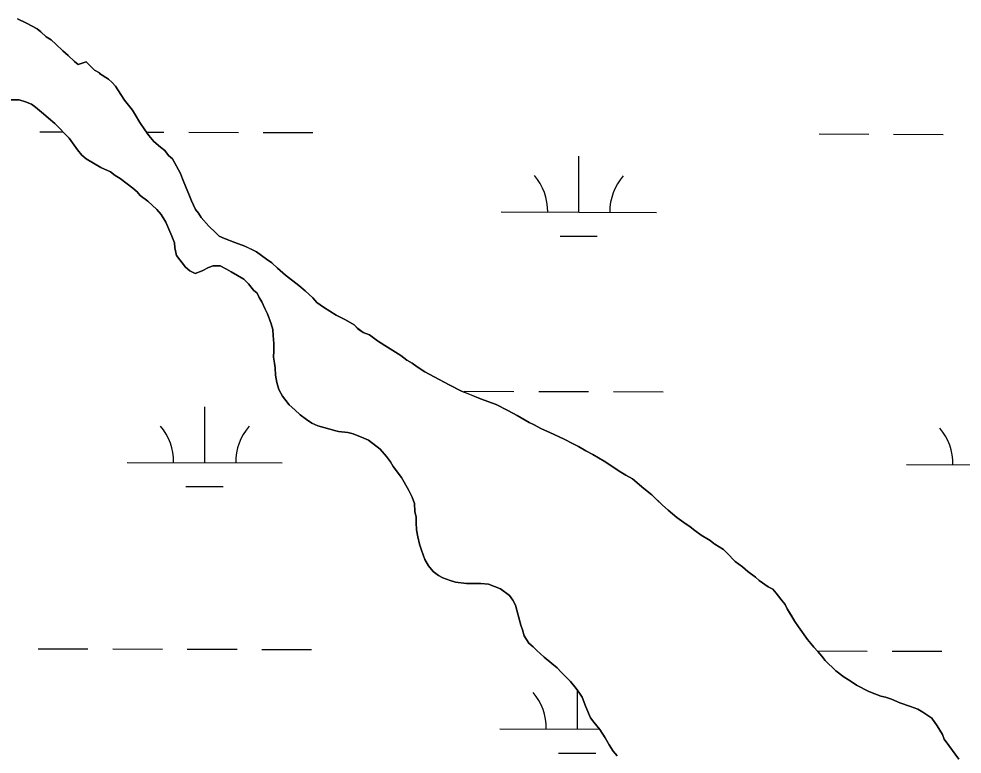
# Model space of a CAD drawing. Extents: x 3161514 to 3199414, y 831166 to 856601.
# Drawn here: x 3194174 to 3194781, y 849399 to 849873 of the extents above; entities that cross this region are included whole.
import ezdxf

# ---------------------------------------------------------------- set-up
doc = ezdxf.new("R2010")
doc.units = 0
for name, color, linetype in [('V-SITE-VEGE', 7, 'Continuous'), ('V-TOPO-SHOR', 7, 'Continuous'), ('V-WETL-SWMP', 7, 'Continuous')]:
    doc.layers.add(name, color=color, linetype=linetype)

msp = doc.modelspace()

# ---------------------------------------------------------------- linework, layer by layer
at = {"layer": 'V-SITE-VEGE'}
for points in [[(3194172.92, 849872.59), (3194178.72, 849869.9), (3194185.55, 849866.19), (3194187.95, 849864.16)], [(3194187.95, 849864.16), (3194191.37, 849861.11), (3194194.45, 849859.09), (3194197.53, 849856.38), (3194201.98, 849851.98), (3194205.4, 849848.93), (3194209.51, 849845.21), (3194211.91, 849843.18), (3194217.01, 849844.91), (3194222.49, 849839.49), (3194225.56, 849837.81), (3194225.56, 849837.46), (3194231.38, 849833.75), (3194233.77, 849831.72), (3194235.83, 849829.35), (3194239.26, 849823.92), (3194241.67, 849820.19), (3194246.81, 849813.74), (3194248.88, 849810.69), (3194251.63, 849805.94), (3194254.72, 849801.19), (3194257.46, 849797.45), (3194260.55, 849793.73), (3194265, 849790), (3194267.73, 849787.98), (3194270.14, 849784.58), (3194272.54, 849782.55), (3194275.29, 849777.8), (3194277.7, 849773.05), (3194279.08, 849769.65), (3194281.5, 849763.87), (3194283.22, 849759.79), (3194284.95, 849755.38), (3194287.37, 849749.94), (3194289.42, 849747.57), (3194291.14, 849744.85), (3194295.94, 849739.09), (3194300.39, 849735.03), (3194302.79, 849732.66), (3194306.2, 849731.32), (3194312.69, 849728.63), (3194319.18, 849726.28), (3194321.91, 849724.93), (3194326.69, 849722.57), (3194333.19, 849717.84), (3194336.6, 849715.48), (3194340.37, 849712.09), (3194345.5, 849707.69), (3194354.06, 849700.93), (3194358.16, 849697.55), (3194362.96, 849693.15), (3194365.7, 849690.1), (3194369.8, 849687.06), (3194378, 849681.99), (3194384.15, 849678.96), (3194389.62, 849675.59), (3194392.02, 849673.21), (3194395.44, 849670.85), (3194399.54, 849669.17), (3194404.66, 849665.45), (3194409.45, 849662.41), (3194419.71, 849656), (3194423.47, 849652.96), (3194426.89, 849650.93), (3194430.31, 849648.57), (3194435.09, 849645.53), (3194444.32, 849640.47), (3194450.81, 849637.1), (3194458.66, 849633.06), (3194462.76, 849631.38), (3194470.95, 849628.02), (3194481.19, 849624.33), (3194488.71, 849620.63), (3194494.51, 849617.25), (3194502.37, 849612.87), (3194505.1, 849611.53), (3194510.23, 849608.83), (3194515.69, 849606.47), (3194524.91, 849602.1), (3194530.72, 849599.07), (3194534.14, 849597.38), (3194538.92, 849594.69), (3194543.36, 849592.33), (3194550.54, 849587.94), (3194553.61, 849585.92), (3194557.03, 849583.55), (3194561.48, 849580.85), (3194564.55, 849578.82), (3194568.99, 849576.46), (3194576.18, 849570.38), (3194581.31, 849566.32), (3194584.4, 849563.27), (3194588.16, 849559.54), (3194591.93, 849556.5), (3194597.4, 849551.76), (3194601.85, 849548.38), (3194605.95, 849545.68), (3194609.03, 849543.31), (3194613.13, 849540.27), (3194618.94, 849536.9), (3194621.34, 849534.87)], [(3194232.73, 849774.16), (3194226.59, 849776.84), (3194217.02, 849782.58), (3194214.28, 849784.95), (3194211.54, 849788.34), (3194206.04, 849795.8), (3194203.65, 849798.17), (3194199.54, 849802.58), (3194196.79, 849805.29), (3194192.69, 849808.67), (3194189.61, 849811.38), (3194184.48, 849815.77), (3194181.74, 849817.8), (3194177.98, 849819.15), (3194173.89, 849820.48), (3194166.74, 849820.44)], [(3194541.93, 849422.7), (3194538.83, 849429.84), (3194536.41, 849435.95), (3194534.69, 849438.67), (3194532.63, 849441.72), (3194528.86, 849446.13), (3194523.03, 849452.23), (3194520.29, 849454.94), (3194516.87, 849457.64), (3194512.08, 849461.7), (3194507.29, 849466.1), (3194504.89, 849468.47), (3194502.15, 849470.84), (3194499.06, 849475.59), (3194498.02, 849479.33), (3194496.98, 849482.4), (3194493.5, 849495.32), (3194491.78, 849498.37), (3194489.72, 849501.43), (3194483.9, 849505.82), (3194476.05, 849508.84), (3194471.28, 849509.15), (3194468.22, 849509.14), (3194462.09, 849509.1), (3194454.93, 849510.09), (3194451.52, 849511.09), (3194446.74, 849512.76), (3194444, 849514.45), (3194440.58, 849516.82), (3194437.5, 849520.55), (3194435.09, 849524.62), (3194433.02, 849530.74), (3194431.63, 849534.48), (3194430.58, 849539.24), (3194429.88, 849543.66), (3194429.51, 849548.43), (3194429.49, 849551.83), (3194428.79, 849555.58), (3194428.42, 849560.68), (3194427.03, 849564.76), (3194424.62, 849569.52), (3194420.15, 849577.33), (3194414.66, 849584.45), (3194412.94, 849587.5), (3194410.54, 849590.9), (3194406.42, 849595.64), (3194398.9, 849601.39), (3194395.82, 849602.73), (3194389, 849605.42), (3194385.58, 849606.42), (3194379.45, 849607.07), (3194377.75, 849607.4), (3194366.15, 849610.74), (3194362.39, 849612.42), (3194358.97, 849614.79), (3194354.87, 849617.83), (3194351.45, 849620.88), (3194347.68, 849624.26), (3194343.56, 849629.69), (3194341.15, 849634.1), (3194339.76, 849638.52), (3194339.06, 849643.29), (3194338.69, 849648.05), (3194338.33, 849651.11), (3194337.63, 849654.86), (3194337.95, 849658.95), (3194337.92, 849663.72), (3194337.55, 849668.82), (3194337.19, 849672.57), (3194336.15, 849676.31), (3194333.72, 849682.76), (3194332, 849686.16), (3194330.27, 849690.58), (3194328.56, 849693.29), (3194327.18, 849696.01), (3194324.78, 849698.04), (3194321.69, 849702.11), (3194318.61, 849705.16), (3194310.41, 849709.88), (3194307.33, 849711.57), (3194303.24, 849713.58), (3194298.81, 849713.56), (3194295.75, 849712.52), (3194291.67, 849710.45), (3194287.26, 849708.73), (3194283.84, 849710.41), (3194281.1, 849712.78), (3194275.27, 849720.24), (3194274.22, 849725.34), (3194273.86, 849728.41), (3194272.13, 849732.82), (3194268.34, 849741.66), (3194265.25, 849746.75), (3194262.5, 849749.8), (3194256.68, 849755.21), (3194251.89, 849758.94), (3194249.83, 849761.31), (3194247.1, 849763.68), (3194238.89, 849769.76), (3194235.81, 849771.79), (3194232.73, 849774.16)], [(3194621.34, 849534.87), (3194622.02, 849534.53), (3194627.49, 849531.15), (3194629.89, 849528.78), (3194635.03, 849523.36), (3194639.82, 849519.98), (3194643.24, 849516.94), (3194648.03, 849513.22), (3194650.42, 849511.19), (3194656.24, 849507.14), (3194659.31, 849505.45), (3194661.37, 849503.08), (3194664.46, 849499.01), (3194667.2, 849495.62), (3194668.58, 849492.9), (3194673.39, 849484.75), (3194675.8, 849481.36), (3194681.63, 849473.22), (3194683.69, 849470.5), (3194685.75, 849468.13), (3194688.15, 849465.42), (3194690.89, 849462.37), (3194692.95, 849459.66), (3194699.8, 849452.89), (3194705.27, 849448.83), (3194709.03, 849446.47), (3194713.13, 849443.76), (3194720.99, 849439.72), (3194728.84, 849436.7), (3194731.91, 849436.03), (3194735.66, 849434.7), (3194741.13, 849432.34), (3194747.95, 849430), (3194752.73, 849428.32), (3194755.8, 849426.29), (3194761.62, 849422.58), (3194765.05, 849417.49), (3194768.49, 849412.06), (3194769.53, 849409), (3194772.61, 849404.93), (3194779.14, 849396.11)], [(3194559.1, 849398.28), (3194556.36, 849401.33), (3194553.95, 849405.4), (3194551.2, 849409.81), (3194547.76, 849415.24), (3194543.99, 849419.99), (3194541.93, 849422.7)]]:
    msp.add_lwpolyline(points, dxfattribs=at)
at = {"layer": 'V-TOPO-SHOR'}
for points in [[(3194172.92, 849872.59), (3194178.72, 849869.9), (3194185.55, 849866.19), (3194187.95, 849864.16), (3194191.37, 849861.11), (3194194.45, 849859.09), (3194197.53, 849856.38), (3194201.98, 849851.98), (3194205.4, 849848.93), (3194209.51, 849845.21), (3194211.91, 849843.18), (3194217.01, 849844.91), (3194219.75, 849842.2), (3194222.49, 849839.49), (3194225.56, 849837.81), (3194225.56, 849837.46), (3194231.38, 849833.75), (3194233.77, 849831.72), (3194235.83, 849829.35), (3194237.54, 849826.63), (3194239.26, 849823.92), (3194241.67, 849820.19), (3194246.81, 849813.74), (3194248.88, 849810.69), (3194251.63, 849805.94), (3194254.72, 849801.19), (3194257.46, 849797.45), (3194260.55, 849793.73), (3194265, 849790), (3194267.73, 849787.98)], [(3194440.58, 849516.82), (3194437.5, 849520.55), (3194435.09, 849524.62), (3194433.02, 849530.74), (3194431.63, 849534.48), (3194430.58, 849539.24), (3194429.88, 849543.66), (3194429.51, 849548.43), (3194429.49, 849551.83), (3194428.79, 849555.58), (3194428.42, 849560.68), (3194427.03, 849564.76), (3194424.62, 849569.52), (3194420.15, 849577.33), (3194414.66, 849584.45), (3194412.94, 849587.5), (3194410.54, 849590.9), (3194406.42, 849595.64), (3194398.9, 849601.39), (3194395.82, 849602.73), (3194389, 849605.42), (3194385.58, 849606.42), (3194379.45, 849607.07), (3194377.75, 849607.4), (3194366.15, 849610.74), (3194362.39, 849612.42), (3194358.97, 849614.79), (3194354.87, 849617.83), (3194351.45, 849620.88), (3194347.68, 849624.26), (3194343.56, 849629.69), (3194341.15, 849634.1), (3194339.76, 849638.52), (3194339.06, 849643.29), (3194338.69, 849648.05), (3194338.33, 849651.11), (3194337.63, 849654.86), (3194337.95, 849658.95), (3194337.92, 849663.71), (3194337.55, 849668.82), (3194337.19, 849672.57), (3194336.14, 849676.31), (3194333.72, 849682.76), (3194332, 849686.16), (3194330.27, 849690.58), (3194328.56, 849693.29), (3194327.18, 849696.01), (3194324.78, 849698.04), (3194321.69, 849702.11), (3194318.61, 849705.16), (3194314.51, 849707.52), (3194310.41, 849709.88), (3194307.33, 849711.57), (3194303.24, 849713.58), (3194298.81, 849713.56), (3194295.75, 849712.52), (3194291.67, 849710.45), (3194287.26, 849708.73), (3194283.84, 849710.41), (3194281.1, 849712.78), (3194275.27, 849720.24), (3194274.22, 849725.34), (3194273.86, 849728.41), (3194272.13, 849732.82), (3194268.34, 849741.66), (3194265.25, 849746.75), (3194262.5, 849749.8), (3194256.68, 849755.21), (3194251.89, 849758.94), (3194249.83, 849761.31), (3194247.1, 849763.68), (3194238.89, 849769.76), (3194235.81, 849771.79), (3194232.73, 849774.16), (3194226.59, 849776.84), (3194217.02, 849782.58), (3194214.28, 849784.95), (3194211.54, 849788.34), (3194206.04, 849795.8), (3194203.65, 849798.17), (3194199.54, 849802.58), (3194196.79, 849805.29), (3194192.69, 849808.67), (3194189.61, 849811.38), (3194184.48, 849815.77), (3194181.74, 849817.8), (3194177.98, 849819.15), (3194173.89, 849820.48), (3194166.74, 849820.44)], [(3194267.73, 849787.98), (3194270.14, 849784.58), (3194272.54, 849782.55), (3194275.29, 849777.8), (3194277.7, 849773.05), (3194279.08, 849769.65), (3194281.5, 849763.87), (3194283.22, 849759.79), (3194284.95, 849755.38), (3194287.37, 849749.94), (3194289.42, 849747.57), (3194291.14, 849744.85), (3194295.94, 849739.09), (3194300.39, 849735.03), (3194302.79, 849732.66), (3194306.2, 849731.32), (3194312.69, 849728.63), (3194319.18, 849726.28), (3194321.91, 849724.93), (3194326.69, 849722.57), (3194333.19, 849717.84), (3194336.6, 849715.48), (3194340.37, 849712.09), (3194345.5, 849707.69), (3194354.06, 849700.93), (3194358.16, 849697.55), (3194362.96, 849693.15), (3194365.7, 849690.1), (3194369.8, 849687.06), (3194378, 849681.99), (3194384.15, 849678.96), (3194389.62, 849675.59), (3194392.02, 849673.21), (3194395.44, 849670.85), (3194399.54, 849669.17), (3194404.66, 849665.45), (3194409.45, 849662.41), (3194419.71, 849656), (3194423.47, 849652.96), (3194426.89, 849650.93), (3194430.31, 849648.57), (3194435.09, 849645.53), (3194444.32, 849640.47), (3194450.81, 849637.1), (3194458.66, 849633.06), (3194462.76, 849631.38), (3194470.95, 849628.02), (3194481.19, 849624.33), (3194488.71, 849620.63), (3194494.51, 849617.26), (3194502.37, 849612.87), (3194505.1, 849611.53), (3194510.23, 849608.83), (3194515.69, 849606.47), (3194524.91, 849602.1), (3194530.72, 849599.07), (3194534.14, 849597.38), (3194538.92, 849594.69), (3194543.36, 849592.33), (3194550.54, 849587.94), (3194553.61, 849585.91), (3194557.03, 849583.55), (3194561.48, 849580.85), (3194564.55, 849578.82), (3194568.99, 849576.46), (3194576.18, 849570.38), (3194581.31, 849566.32), (3194584.4, 849563.27), (3194588.16, 849559.54), (3194591.93, 849556.5), (3194597.4, 849551.76), (3194601.85, 849548.38), (3194605.95, 849545.68), (3194609.03, 849543.31), (3194613.13, 849540.27), (3194618.94, 849536.9), (3194621.34, 849534.87), (3194622.02, 849534.53), (3194627.49, 849531.15), (3194629.89, 849528.78), (3194635.03, 849523.36), (3194639.82, 849519.98), (3194643.24, 849516.94), (3194648.03, 849513.22), (3194650.42, 849511.19), (3194656.24, 849507.14), (3194659.31, 849505.45), (3194661.37, 849503.08), (3194664.46, 849499.01), (3194667.2, 849495.62), (3194668.58, 849492.9), (3194670.98, 849488.83), (3194673.39, 849484.75), (3194675.8, 849481.36), (3194681.63, 849473.22), (3194683.69, 849470.5), (3194685.75, 849468.13), (3194688.15, 849465.42), (3194690.89, 849462.37), (3194692.95, 849459.66), (3194699.8, 849452.89)], [(3194559.1, 849398.28), (3194556.36, 849401.33), (3194553.95, 849405.4), (3194551.2, 849409.81), (3194547.76, 849415.24), (3194543.99, 849419.99), (3194541.93, 849422.7), (3194538.83, 849429.84), (3194536.41, 849435.95), (3194534.69, 849438.67), (3194532.63, 849441.72), (3194528.86, 849446.13), (3194523.03, 849452.23), (3194520.29, 849454.94), (3194516.87, 849457.64), (3194512.08, 849461.7), (3194507.29, 849466.1), (3194504.89, 849468.47), (3194502.15, 849470.84), (3194499.06, 849475.59), (3194498.02, 849479.33), (3194496.98, 849482.4), (3194495.24, 849488.85), (3194493.5, 849495.32), (3194491.78, 849498.37), (3194489.72, 849501.43), (3194483.9, 849505.82), (3194476.05, 849508.84), (3194471.28, 849509.16), (3194468.22, 849509.14), (3194462.09, 849509.1), (3194454.93, 849510.09), (3194451.52, 849511.09), (3194446.74, 849512.77), (3194444, 849514.45), (3194440.58, 849516.82)], [(3194699.8, 849452.89), (3194705.27, 849448.83), (3194709.03, 849446.47), (3194713.13, 849443.76), (3194720.99, 849439.72), (3194728.84, 849436.7), (3194731.91, 849436.04), (3194735.66, 849434.7), (3194741.13, 849432.34), (3194747.95, 849430), (3194752.73, 849428.32), (3194755.8, 849426.29), (3194761.62, 849422.58), (3194765.05, 849417.49), (3194768.49, 849412.06), (3194769.53, 849409), (3194772.61, 849404.93), (3194779.14, 849396.11)]]:
    msp.add_lwpolyline(points, dxfattribs=at)
at = {"layer": 'V-WETL-SWMP'}
for p, q in [((3194187.11, 849799.89), (3194202.08, 849799.85)), ((3194255.81, 849799.7), (3194267.11, 849799.67)), ((3194283.11, 849799.62), (3194315.11, 849799.53)), ((3194331.11, 849799.49), (3194363.11, 849799.4)), ((3194689.02, 849798.5), (3194721.02, 849798.41)), ((3194737.02, 849798.37), (3194769.02, 849798.28)), ((3194534.29, 849748.19), (3194534.39, 849784.19)), ((3194484.29, 849748.32), (3194584.29, 849748.05)), ((3194522.24, 849732.79), (3194546.24, 849732.72)), ((3194460.56, 849632.96), (3194492.56, 849632.87)), ((3194508.56, 849632.82), (3194540.56, 849632.74)), ((3194556.56, 849632.69), (3194588.56, 849632.6)), ((3194293.37, 849586.99), (3194293.47, 849622.99)), ((3194243.37, 849587.13), (3194343.37, 849586.85)), ((3194745.27, 849585.74), (3194845.27, 849585.46)), ((3194281.33, 849571.59), (3194305.33, 849571.53)), ((3194186.19, 849467.21), (3194218.19, 849467.13)), ((3194234.19, 849467.08), (3194266.19, 849466.99)), ((3194282.19, 849466.95), (3194314.19, 849466.86)), ((3194330.19, 849466.82), (3194362.19, 849466.73)), ((3194688.1, 849465.83), (3194720.1, 849465.74)), ((3194736.1, 849465.69), (3194768.1, 849465.61)), ((3194533.37, 849415.51), (3194533.44, 849440.52)), ((3194483.37, 849415.65), (3194547.57, 849415.47)), ((3194521.32, 849400.11), (3194545.32, 849400.05))]:
    msp.add_line(p, q, dxfattribs=at)
for points in [[(3194270.14, 849784.58), (3194267.74, 849787.98), (3194265, 849790), (3194260.55, 849793.72), (3194257.46, 849797.45), (3194254.72, 849801.19), (3194251.63, 849805.94), (3194248.88, 849810.69), (3194246.81, 849813.74), (3194241.67, 849820.19), (3194239.26, 849823.92), (3194235.83, 849829.35), (3194233.77, 849831.72), (3194231.38, 849833.75), (3194225.56, 849837.46), (3194225.56, 849837.81), (3194222.49, 849839.49), (3194217.01, 849844.91), (3194211.91, 849843.18), (3194209.51, 849845.21), (3194205.4, 849848.93), (3194201.98, 849851.98), (3194197.53, 849856.38), (3194194.45, 849859.09), (3194191.37, 849861.11), (3194187.95, 849864.16), (3194185.55, 849866.19), (3194178.72, 849869.9), (3194172.91, 849872.59)], [(3194166.74, 849820.44), (3194173.89, 849820.48), (3194177.98, 849819.15), (3194181.74, 849817.8), (3194184.48, 849815.78), (3194189.61, 849811.38), (3194192.69, 849808.67), (3194196.79, 849805.29), (3194199.54, 849802.58), (3194203.65, 849798.17), (3194206.04, 849795.8), (3194211.54, 849788.34), (3194214.28, 849784.95), (3194217.02, 849782.58), (3194226.59, 849776.84), (3194232.73, 849774.16), (3194235.81, 849771.79), (3194238.89, 849769.76), (3194247.1, 849763.68), (3194249.83, 849761.31), (3194251.89, 849758.94), (3194256.68, 849755.22), (3194262.5, 849749.8), (3194265.24, 849746.75), (3194268.34, 849741.66), (3194272.14, 849732.82), (3194273.86, 849728.41), (3194274.22, 849725.34), (3194275.27, 849720.24), (3194281.1, 849712.78), (3194283.84, 849710.41), (3194287.26, 849708.73), (3194291.68, 849710.46), (3194295.75, 849712.52), (3194298.81, 849713.56), (3194303.24, 849713.59), (3194307.34, 849711.57), (3194310.41, 849709.88), (3194318.61, 849705.16), (3194321.69, 849702.11), (3194324.78, 849698.04), (3194327.18, 849696.01), (3194328.56, 849693.29), (3194330.27, 849690.58), (3194332, 849686.16), (3194333.72, 849682.76), (3194336.15, 849676.31), (3194337.19, 849672.57), (3194337.55, 849668.82), (3194337.92, 849663.71), (3194337.95, 849658.95), (3194337.63, 849654.86), (3194338.33, 849651.11), (3194338.69, 849648.05), (3194339.06, 849643.29), (3194339.76, 849638.52), (3194341.15, 849634.1), (3194343.56, 849629.69), (3194347.68, 849624.26), (3194351.44, 849620.88), (3194354.87, 849617.83), (3194358.97, 849614.79), (3194362.39, 849612.42), (3194366.15, 849610.74), (3194377.75, 849607.4), (3194379.45, 849607.07), (3194385.58, 849606.42), (3194389, 849605.42), (3194395.82, 849602.73), (3194398.9, 849601.39), (3194406.42, 849595.64), (3194410.54, 849590.9), (3194412.94, 849587.5), (3194414.66, 849584.45), (3194420.15, 849577.33), (3194424.62, 849569.52), (3194427.03, 849564.76), (3194428.42, 849560.68), (3194428.79, 849555.58), (3194429.49, 849551.83), (3194429.51, 849548.43), (3194429.88, 849543.66), (3194430.58, 849539.24), (3194431.63, 849534.48), (3194433.01, 849530.74), (3194435.09, 849524.62), (3194437.5, 849520.55), (3194440.58, 849516.82), (3194444, 849514.45), (3194446.74, 849512.76), (3194451.52, 849511.09)], [(3194728.84, 849436.7), (3194720.99, 849439.72), (3194713.13, 849443.76), (3194709.03, 849446.47), (3194705.27, 849448.83), (3194699.8, 849452.89), (3194692.95, 849459.66), (3194690.89, 849462.37), (3194688.15, 849465.42), (3194685.75, 849468.13), (3194683.69, 849470.51), (3194681.63, 849473.22), (3194675.8, 849481.36), (3194673.39, 849484.75), (3194668.58, 849492.9), (3194667.2, 849495.62), (3194664.46, 849499.01), (3194661.37, 849503.08), (3194659.31, 849505.45), (3194656.24, 849507.13), (3194650.42, 849511.19), (3194648.03, 849513.22), (3194643.24, 849516.94), (3194639.81, 849519.98), (3194635.03, 849523.36), (3194629.89, 849528.78), (3194627.49, 849531.15), (3194622.02, 849534.53), (3194621.34, 849534.87), (3194618.94, 849536.9), (3194613.13, 849540.27), (3194609.03, 849543.31), (3194605.95, 849545.68), (3194601.85, 849548.38), (3194597.4, 849551.76), (3194591.93, 849556.5), (3194588.16, 849559.54), (3194581.31, 849566.32), (3194576.18, 849570.37), (3194568.99, 849576.46), (3194564.55, 849578.82), (3194561.48, 849580.85), (3194557.03, 849583.55), (3194553.61, 849585.91), (3194550.54, 849587.94), (3194543.36, 849592.33), (3194538.92, 849594.69), (3194534.14, 849597.38), (3194530.72, 849599.07), (3194524.91, 849602.1), (3194515.69, 849606.48), (3194510.23, 849608.83), (3194505.1, 849611.53), (3194502.37, 849612.87), (3194494.51, 849617.26), (3194488.71, 849620.63), (3194481.19, 849624.33), (3194470.95, 849628.02), (3194458.66, 849633.06), (3194450.81, 849637.1), (3194444.31, 849640.47), (3194435.09, 849645.53), (3194430.31, 849648.57), (3194426.89, 849650.93), (3194423.47, 849652.96), (3194419.71, 849656), (3194409.45, 849662.42), (3194404.67, 849665.45), (3194399.54, 849669.17), (3194395.44, 849670.85), (3194392.02, 849673.22), (3194389.62, 849675.59), (3194384.15, 849678.96), (3194378.01, 849681.99), (3194369.8, 849687.06), (3194365.7, 849690.1), (3194362.96, 849693.15), (3194358.16, 849697.55), (3194354.06, 849700.93), (3194345.5, 849707.69), (3194340.37, 849712.09), (3194336.6, 849715.48), (3194333.19, 849717.84), (3194326.69, 849722.57), (3194319.17, 849726.28), (3194312.69, 849728.62), (3194306.2, 849731.31), (3194302.79, 849732.66), (3194300.39, 849735.03), (3194295.94, 849739.09), (3194291.14, 849744.85), (3194289.42, 849747.57), (3194287.37, 849749.94), (3194284.95, 849755.38), (3194283.22, 849759.79), (3194281.5, 849763.87), (3194279.08, 849769.65), (3194277.7, 849773.05), (3194275.29, 849777.8), (3194272.54, 849782.55), (3194270.14, 849784.58)], [(3194451.52, 849511.09), (3194454.93, 849510.08), (3194462.09, 849509.1), (3194471.28, 849509.16), (3194476.05, 849508.84), (3194483.9, 849505.82), (3194489.72, 849501.43), (3194491.78, 849498.37), (3194493.5, 849495.32), (3194496.98, 849482.39), (3194498.02, 849479.33), (3194499.06, 849475.59), (3194502.15, 849470.84), (3194504.89, 849468.47), (3194507.29, 849466.1), (3194512.08, 849461.7), (3194516.87, 849457.64), (3194520.29, 849454.94), (3194523.03, 849452.23), (3194528.86, 849446.13), (3194532.63, 849441.72), (3194534.69, 849438.67), (3194536.41, 849435.96), (3194538.83, 849429.84), (3194541.93, 849422.7), (3194543.99, 849419.99), (3194547.77, 849415.24), (3194551.2, 849409.81), (3194553.95, 849405.4), (3194556.36, 849401.33), (3194559.1, 849398.28)], [(3194779.14, 849396.11), (3194772.62, 849404.93), (3194769.53, 849409), (3194768.49, 849412.06), (3194765.05, 849417.49), (3194761.62, 849422.58), (3194755.81, 849426.29), (3194752.73, 849428.32), (3194747.95, 849430), (3194741.13, 849432.34), (3194735.66, 849434.7), (3194731.91, 849436.04), (3194728.84, 849436.7)]]:
    msp.add_lwpolyline(points, dxfattribs=at)
for centre, start, end in [((3194479.04, 849748.81), 359.06989, 40.61354), ((3194589.53, 849748.51), 139.06988, 180.61354), ((3194238.13, 849587.62), 359.06989, 40.61354), ((3194348.61, 849587.31), 139.06988, 180.61354), ((3194740.03, 849586.23), 359.06989, 40.61354), ((3194478.13, 849416.14), 359.06989, 40.61354)]:
    msp.add_arc(centre, 35.25, start, end, dxfattribs=at)

doc.saveas('drawing.dxf')
